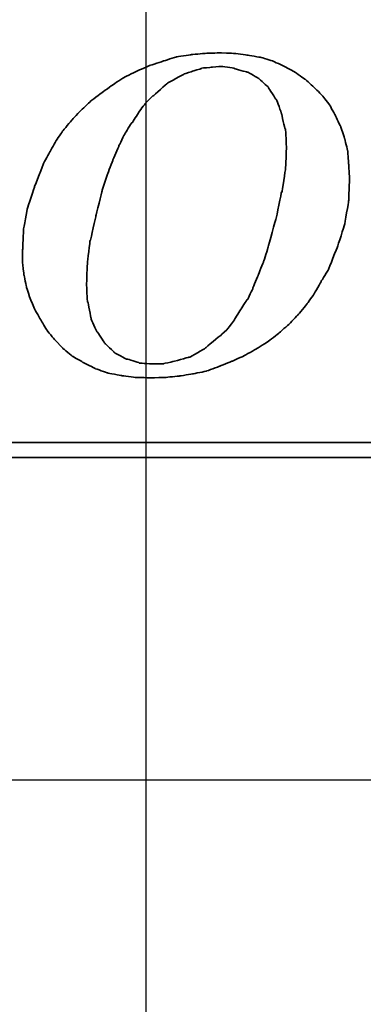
# Model space of a CAD drawing. Header units: millimetres. Extents: x -257 to 3135, y -1556 to 860.
# Tile 454 of 633: x 1335.88 to 1340.42, y -998.77 to -985.75. Entities that reach past the tile are written whole.
import ezdxf
from ezdxf.lldxf.tags import DXFTag

# ---------------------------------------------------------------- set-up
doc = ezdxf.new("R2010")
doc.units = ezdxf.units.MM
doc.layers.get('0').update_dxf_attribs({"linetype": 'CONTINUOUS'})
doc.layers.add('DIM', color=4, linetype='CONTINUOUS')
doc.layers.add('layer 1', color=7, linetype='CONTINUOUS')
tags = doc.linetypes.add('DASHED', pattern=[25.72, 12.86, -12.86]).pattern_tags.tags
tags[6:7] = [DXFTag(74, 4), DXFTag(75, 0), DXFTag(340, '0'), DXFTag(46, 0.0), DXFTag(50, 0.0), DXFTag(44, 0.0), DXFTag(45, 0.0)]
tags[4:5] = [DXFTag(74, 4), DXFTag(75, 0), DXFTag(340, '0'), DXFTag(46, 0.0), DXFTag(50, 0.0), DXFTag(44, 0.0), DXFTag(45, 0.0)]

# ---------------------------------------------------------------- blocks, each defined once
blk = doc.blocks.new('TBI MOTION logo(完整正式版)')
at = {"layer": 'layer 1', "color": 22, "lineweight": 35}
for points, knots in [([(35.79625, -6.98375), (35.79625, -6.98375), (36.23125, -7.43875), (36.23125, -7.43875), (36.23125, -7.43875), (36.23125, -7.43875), (36.75625, -7.87125), (36.75625, -7.87125), (36.75625, -7.87125), (36.75625, -7.87125), (37.33125, -8.20375), (37.33125, -8.20375), (37.33125, -8.20375), (37.33125, -8.20375), (37.95625, -8.51875), (37.95625, -8.51875), (37.95625, -8.51875), (37.95625, -8.51875), (38.62625, -8.75875), (38.62625, -8.75875), (38.62625, -8.75875), (38.62625, -8.75875), (39.37125, -8.90375), (39.37125, -8.90375), (39.37125, -8.90375), (39.37125, -8.90375), (40.14125, -8.99875), (40.14125, -8.99875), (40.14125, -8.99875), (40.14125, -8.99875), (41.02625, -9.02375), (41.02625, -9.02375), (41.02625, -9.02375), (41.02625, -9.02375), (41.74625, -8.99875), (41.74625, -8.99875), (41.74625, -8.99875), (41.74625, -8.99875), (42.46625, -8.92375), (42.46625, -8.92375), (42.46625, -8.92375), (42.46625, -8.92375), (43.21125, -8.80625), (43.21125, -8.80625), (43.21125, -8.80625), (43.21125, -8.80625), (43.93125, -8.66375), (43.93125, -8.66375), (43.93125, -8.66375), (43.93125, -8.66375), (44.62625, -8.39875), (44.62625, -8.39875), (44.62625, -8.39875), (44.62625, -8.39875), (45.29625, -8.13375), (45.29625, -8.13375), (45.29625, -8.13375), (45.29625, -8.13375), (45.94625, -7.84375), (45.94625, -7.84375), (45.94625, -7.84375), (45.94625, -7.84375), (46.61625, -7.46375), (46.61625, -7.46375), (46.61625, -7.46375), (46.61625, -7.46375), (47.24125, -7.07875), (47.24125, -7.07875), (47.24125, -7.07875), (47.24125, -7.07875), (47.81625, -6.62375), (47.81625, -6.62375), (47.81625, -6.62375), (47.81625, -6.62375), (48.36875, -6.14375), (48.36875, -6.14375), (48.36875, -6.14375), (48.36875, -6.14375), (48.84625, -5.64125), (48.84625, -5.64125), (48.84625, -5.64125), (48.84625, -5.64125), (49.32625, -5.06375), (49.32625, -5.06375), (49.32625, -5.06375), (49.32625, -5.06375), (49.71125, -4.51374), (49.71125, -4.51374), (49.71125, -4.51374), (49.71125, -4.51374), (50.09625, -3.83874), (50.09625, -3.83874), (50.09625, -3.83874), (50.09625, -3.83874), (50.48125, -3.21374), (50.48125, -3.21374), (50.48125, -3.21374), (50.48125, -3.21374), (50.96125, -1.99125), (50.96125, -1.99125), (50.96125, -1.99125), (50.96125, -1.99125), (51.34375, -0.81875), (51.34375, -0.81875), (51.34375, -0.81875), (51.34375, -0.81875), (51.56125, 0.45624), (51.56125, 0.45624), (51.56125, 0.45624), (51.56125, 0.45624), (51.60625, 1.67624), (51.60625, 1.67624), (51.60625, 1.67624), (51.60625, 1.67624), (51.56125, 2.44625), (51.56125, 2.44625), (51.56125, 2.44625), (51.56125, 2.44625), (51.51125, 3.14125), (51.51125, 3.14125), (51.51125, 3.14125), (51.51125, 3.14125), (51.34375, 3.81125), (51.34375, 3.81125), (51.34375, 3.81125), (51.34375, 3.81125), (51.15125, 4.41125), (51.15125, 4.41125), (51.15125, 4.41125), (51.15125, 4.41125), (50.86125, 5.01125), (50.86125, 5.01125), (50.86125, 5.01125), (50.86125, 5.01125), (50.55125, 5.58875), (50.55125, 5.58875), (50.55125, 5.58875), (50.55125, 5.58875), (50.16625, 6.09125), (50.16625, 6.09125), (50.16625, 6.09125), (50.16625, 6.09125), (49.71125, 6.54875), (49.71125, 6.54875), (49.71125, 6.54875), (49.71125, 6.54875), (49.23125, 6.98125), (49.23125, 6.98125), (49.23125, 6.98125), (49.23125, 6.98125), (48.67875, 7.36625), (48.67875, 7.36625), (48.67875, 7.36625), (48.67875, 7.36625), (48.10375, 7.67625), (48.10375, 7.67625), (48.10375, 7.67625), (48.10375, 7.67625), (47.48125, 7.96375), (47.48125, 7.96375), (47.48125, 7.96375), (47.48125, 7.96375), (46.85625, 8.15625), (46.85625, 8.15625), (46.85625, 8.15625), (46.85625, 8.15625), (46.13625, 8.27624), (46.13625, 8.27624), (46.13625, 8.27624), (46.13625, 8.27624), (45.39125, 8.37125), (45.39125, 8.37125), (45.39125, 8.37125), (45.39125, 8.37125), (44.62625, 8.39624), (44.62625, 8.39624), (44.62625, 8.39624), (44.62625, 8.39624), (43.83625, 8.37125), (43.83625, 8.37125), (43.83625, 8.37125), (43.83625, 8.37125), (43.09125, 8.30125), (43.09125, 8.30125), (43.09125, 8.30125), (43.09125, 8.30125), (42.32125, 8.18125), (42.32125, 8.18125), (42.32125, 8.18125), (42.32125, 8.18125), (41.62875, 7.96375), (41.62875, 7.96375), (41.62875, 7.96375), (41.62875, 7.96375), (40.90625, 7.72625), (40.90625, 7.72625), (40.90625, 7.72625), (40.90625, 7.72625), (40.23624, 7.43625), (40.23624, 7.43625), (40.23624, 7.43625), (40.23624, 7.43625), (39.54124, 7.10125), (39.54124, 7.10125), (39.54124, 7.10125), (39.54124, 7.10125), (38.91625, 6.69125), (38.91625, 6.69125), (38.91625, 6.69125), (38.91625, 6.69125), (38.31625, 6.26125), (38.31625, 6.26125), (38.31625, 6.26125), (38.31625, 6.26125), (37.69125, 5.78125), (37.69125, 5.78125), (37.69125, 5.78125), (37.69125, 5.78125), (37.18625, 5.30125), (37.18625, 5.30125), (37.18625, 5.30125), (37.18625, 5.30125), (36.70625, 4.79624), (36.70625, 4.79624), (36.70625, 4.79624), (36.70625, 4.79624), (36.23125, 4.22125), (36.23125, 4.22125), (36.23125, 4.22125), (36.23125, 4.22125), (35.87124, 3.69375), (35.87124, 3.69375), (35.87124, 3.69375), (35.87124, 3.69375), (35.53125, 3.09125), (35.53125, 3.09125), (35.53125, 3.09125), (35.53125, 3.09125), (35.19875, 2.47125), (35.19875, 2.47125), (35.19875, 2.47125), (35.19875, 2.47125), (34.71625, 1.24625), (34.71625, 1.24625), (34.71625, 1.24625), (34.71625, 1.24625), (34.33125, 0.06874), (34.33125, 0.06874), (34.33125, 0.06874), (34.33125, 0.06874), (34.11625, -1.07875), (34.11625, -1.07875), (34.11625, -1.07875), (34.11625, -1.07875), (34.07125, -2.15875), (34.07125, -2.15875), (34.07125, -2.15875), (34.07125, -2.15875), (34.07125, -2.85375), (34.07125, -2.85375), (34.07125, -2.85375), (34.07125, -2.85375), (34.14125, -3.50375), (34.14125, -3.50375), (34.14125, -3.50375), (34.14125, -3.50375), (34.28625, -4.17375), (34.28625, -4.17375), (34.28625, -4.17375), (34.28625, -4.17375), (34.47625, -4.77624), (34.47625, -4.77624), (34.47625, -4.77624), (34.47625, -4.77624), (34.71625, -5.32625), (34.71625, -5.32625), (34.71625, -5.32625), (34.71625, -5.32625), (35.05375, -5.92875), (35.05375, -5.92875), (35.05375, -5.92875), (35.05375, -5.92875), (35.36375, -6.45375), (35.36375, -6.45375), (35.36375, -6.45375), (35.36375, -6.45375), (35.79625, -6.98375), (35.79625, -6.98375)], [0, 0, 0, 0, 0.01388889, 0.01388889, 0.01388889, 0.0138889, 0.02777778, 0.02777778, 0.02777778, 0.02777779, 0.04166667, 0.04166667, 0.04166667, 0.04166668, 0.05555556, 0.05555556, 0.05555556, 0.05555557, 0.06944444, 0.06944444, 0.06944444, 0.06944445, 0.08333333, 0.08333333, 0.08333333, 0.08333334, 0.09722222, 0.09722222, 0.09722222, 0.09722223, 0.11111111, 0.11111111, 0.11111111, 0.11111112, 0.125, 0.125, 0.125, 0.12500001, 0.13888889, 0.13888889, 0.13888889, 0.1388889, 0.15277778, 0.15277778, 0.15277778, 0.15277779, 0.16666667, 0.16666667, 0.16666667, 0.16666668, 0.18055556, 0.18055556, 0.18055556, 0.18055557, 0.19444444, 0.19444444, 0.19444444, 0.19444445, 0.20833333, 0.20833333, 0.20833333, 0.20833334, 0.22222222, 0.22222222, 0.22222222, 0.22222223, 0.23611111, 0.23611111, 0.23611111, 0.23611112, 0.25, 0.25, 0.25, 0.25000001, 0.26388889, 0.26388889, 0.26388889, 0.2638889, 0.27777778, 0.27777778, 0.27777778, 0.27777779, 0.29166667, 0.29166667, 0.29166667, 0.29166668, 0.30555556, 0.30555556, 0.30555556, 0.30555557, 0.31944444, 0.31944444, 0.31944444, 0.31944445, 0.33333333, 0.33333333, 0.33333333, 0.33333334, 0.34722222, 0.34722222, 0.34722222, 0.34722223, 0.36111111, 0.36111111, 0.36111111, 0.36111112, 0.375, 0.375, 0.375, 0.37500001, 0.38888889, 0.38888889, 0.38888889, 0.3888889, 0.40277778, 0.40277778, 0.40277778, 0.40277779, 0.41666667, 0.41666667, 0.41666667, 0.41666668, 0.43055556, 0.43055556, 0.43055556, 0.43055557, 0.44444444, 0.44444444, 0.44444444, 0.44444445, 0.45833333, 0.45833333, 0.45833333, 0.45833334, 0.47222222, 0.47222222, 0.47222222, 0.47222223, 0.48611111, 0.48611111, 0.48611111, 0.48611112, 0.5, 0.5, 0.5, 0.50000001, 0.51388889, 0.51388889, 0.51388889, 0.5138889, 0.52777778, 0.52777778, 0.52777778, 0.52777779, 0.54166667, 0.54166667, 0.54166667, 0.54166668, 0.55555556, 0.55555556, 0.55555556, 0.55555557, 0.56944444, 0.56944444, 0.56944444, 0.56944445, 0.58333333, 0.58333333, 0.58333333, 0.58333334, 0.59722222, 0.59722222, 0.59722222, 0.59722223, 0.61111111, 0.61111111, 0.61111111, 0.61111112, 0.625, 0.625, 0.625, 0.62500001, 0.63888889, 0.63888889, 0.63888889, 0.6388889, 0.65277778, 0.65277778, 0.65277778, 0.65277779, 0.66666667, 0.66666667, 0.66666667, 0.66666668, 0.68055556, 0.68055556, 0.68055556, 0.68055557, 0.69444444, 0.69444444, 0.69444444, 0.69444445, 0.70833333, 0.70833333, 0.70833333, 0.70833334, 0.72222222, 0.72222222, 0.72222222, 0.72222223, 0.73611111, 0.73611111, 0.73611111, 0.73611112, 0.75, 0.75, 0.75, 0.75000001, 0.76388889, 0.76388889, 0.76388889, 0.7638889, 0.77777778, 0.77777778, 0.77777778, 0.77777779, 0.79166667, 0.79166667, 0.79166667, 0.79166668, 0.80555556, 0.80555556, 0.80555556, 0.80555557, 0.81944444, 0.81944444, 0.81944444, 0.81944445, 0.83333333, 0.83333333, 0.83333333, 0.83333334, 0.84722222, 0.84722222, 0.84722222, 0.84722223, 0.86111111, 0.86111111, 0.86111111, 0.86111112, 0.875, 0.875, 0.875, 0.87500001, 0.88888889, 0.88888889, 0.88888889, 0.8888889, 0.90277778, 0.90277778, 0.90277778, 0.90277779, 0.91666667, 0.91666667, 0.91666667, 0.91666668, 0.93055556, 0.93055556, 0.93055556, 0.93055557, 0.94444444, 0.94444444, 0.94444444, 0.94444445, 0.95833333, 0.95833333, 0.95833333, 0.95833334, 0.97222222, 0.97222222, 0.97222222, 0.97222223, 0.98611111, 0.98611111, 0.98611111, 0.98611112, 1, 1, 1, 1]), ([(38.33875, 1.03124), (38.33875, 1.03124), (38.62625, 1.89625), (38.62625, 1.89625), (38.62625, 1.89625), (38.62625, 1.89625), (38.91625, 2.66375), (38.91625, 2.66375), (38.91625, 2.66375), (38.91625, 2.66375), (39.22625, 3.38125), (39.22625, 3.38125), (39.22625, 3.38125), (39.22625, 3.38125), (39.22625, 3.40624), (39.22625, 3.40624), (39.22625, 3.40624), (39.22625, 3.40624), (39.56124, 4.07624), (39.56124, 4.07624), (39.56124, 4.07624), (39.56124, 4.07624), (39.92125, 4.65125), (39.92125, 4.65125), (39.92125, 4.65125), (39.92125, 4.65125), (39.94625, 4.65125), (39.94625, 4.65125), (39.94625, 4.65125), (39.94625, 4.65125), (40.28125, 5.17875), (40.28125, 5.17875), (40.28125, 5.17875), (40.28125, 5.17875), (40.28125, 5.20375), (40.28125, 5.20375), (40.28125, 5.20375), (40.28125, 5.20375), (40.66875, 5.68625), (40.66875, 5.68625), (40.66875, 5.68625), (40.66875, 5.68625), (40.66875, 5.70625), (40.66875, 5.70625), (40.66875, 5.70625), (40.66875, 5.70625), (41.05124, 6.09125), (41.05124, 6.09125), (41.05124, 6.09125), (41.05124, 6.09125), (41.07625, 6.09125), (41.07625, 6.09125), (41.07625, 6.09125), (41.07625, 6.09125), (41.84125, 6.76625), (41.84125, 6.76625), (41.84125, 6.76625), (41.84125, 6.76625), (41.86625, 6.78625), (41.86625, 6.78625), (41.86625, 6.78625), (41.86625, 6.78625), (42.73125, 7.26624), (42.73125, 7.26624), (42.73125, 7.26624), (42.73125, 7.26624), (42.75625, 7.26624), (42.75625, 7.26624), (42.75625, 7.26624), (42.75625, 7.26624), (43.18625, 7.41125), (43.18625, 7.41125), (43.18625, 7.41125), (43.18625, 7.41125), (43.64125, 7.55625), (43.64125, 7.55625), (43.64125, 7.55625), (43.64125, 7.55625), (43.66625, 7.55625), (43.66625, 7.55625), (43.66625, 7.55625), (43.66625, 7.55625), (43.69125, 7.58124), (43.69125, 7.58124), (43.69125, 7.58124), (43.69125, 7.58124), (44.19125, 7.62625), (44.19125, 7.62625), (44.19125, 7.62625), (44.19125, 7.62625), (44.67125, 7.67625), (44.67125, 7.67625), (44.67125, 7.67625), (44.67125, 7.67625), (44.69625, 7.67625), (44.69625, 7.67625), (44.69625, 7.67625), (44.69625, 7.67625), (45.41875, 7.58124), (45.41875, 7.58124), (45.41875, 7.58124), (45.41875, 7.58124), (45.44125, 7.55625), (45.44125, 7.55625), (45.44125, 7.55625), (45.44125, 7.55625), (46.11125, 7.36625), (46.11125, 7.36625), (46.11125, 7.36625), (46.11125, 7.36625), (46.13625, 7.36625), (46.13625, 7.36625), (46.13625, 7.36625), (46.13625, 7.36625), (46.15875, 7.36625), (46.15875, 7.36625), (46.15875, 7.36625), (46.15875, 7.36625), (46.73625, 7.02624), (46.73625, 7.02624), (46.73625, 7.02624), (46.73625, 7.02624), (46.76125, 7.00624), (46.76125, 7.00624), (46.76125, 7.00624), (46.76125, 7.00624), (47.24125, 6.57124), (47.24125, 6.57124), (47.24125, 6.57124), (47.24125, 6.57124), (47.26625, 6.54875), (47.26625, 6.54875), (47.26625, 6.54875), (47.26625, 6.54875), (47.26625, 6.52375), (47.26625, 6.52375), (47.26625, 6.52375), (47.26625, 6.52375), (47.67375, 5.89875), (47.67375, 5.89875), (47.67375, 5.89875), (47.67375, 5.89875), (47.69625, 5.89875), (47.69625, 5.89875), (47.69625, 5.89875), (47.69625, 5.89875), (47.69625, 5.87625), (47.69625, 5.87625), (47.69625, 5.87625), (47.69625, 5.87625), (47.96125, 5.15625), (47.96125, 5.15625), (47.96125, 5.15625), (47.96125, 5.15625), (47.96125, 5.13125), (47.96125, 5.13125), (47.96125, 5.13125), (47.96125, 5.13125), (48.15125, 4.31875), (48.15125, 4.31875), (48.15125, 4.31875), (48.15125, 4.31875), (48.17625, 4.31875), (48.17625, 4.31875), (48.17625, 4.31875), (48.17625, 4.31875), (48.17625, 4.29125), (48.17625, 4.29125), (48.17625, 4.29125), (48.17625, 4.29125), (48.22625, 3.33125), (48.22625, 3.33125), (48.22625, 3.33125), (48.22625, 3.33125), (48.22625, 3.30875), (48.22625, 3.30875), (48.22625, 3.30875), (48.22625, 3.30875), (48.17625, 2.20624), (48.17625, 2.20624), (48.17625, 2.20624), (48.17625, 2.20624), (48.17625, 2.18124), (48.17625, 2.18124), (48.17625, 2.18124), (48.17625, 2.18124), (47.98375, 0.93624), (47.98375, 0.93624), (47.98375, 0.93624), (47.98375, 0.93624), (47.96125, 0.93624), (47.96125, 0.93624), (47.96125, 0.93624), (47.96125, 0.93624), (47.67375, -0.45874), (47.67375, -0.45874), (47.67375, -0.45874), (47.67375, -0.45874), (47.24125, -1.99125), (47.24125, -1.99125), (47.24125, -1.99125), (47.24125, -1.99125), (47.24125, -2.01874), (47.24125, -2.01874), (47.24125, -2.01874), (47.24125, -2.01874), (47.00125, -2.78375), (47.00125, -2.78375), (47.00125, -2.78375), (47.00125, -2.78375), (46.71125, -3.50375), (46.71125, -3.50375), (46.71125, -3.50375), (46.71125, -3.50375), (46.42625, -4.19875), (46.42625, -4.19875), (46.42625, -4.19875), (46.42625, -4.19875), (46.42625, -4.22375), (46.42625, -4.22375), (46.42625, -4.22375), (46.42625, -4.22375), (46.13625, -4.82374), (46.13625, -4.82374), (46.13625, -4.82374), (46.13625, -4.82374), (46.11125, -4.82374), (46.11125, -4.82374), (46.11125, -4.82374), (46.11125, -4.82374), (45.77625, -5.35125), (45.77625, -5.35125), (45.77625, -5.35125), (45.77625, -5.35125), (45.44125, -5.87875), (45.44125, -5.87875), (45.44125, -5.87875), (45.44125, -5.87875), (45.44125, -5.90375), (45.44125, -5.90375), (45.44125, -5.90375), (45.44125, -5.90375), (45.10625, -6.35875), (45.10625, -6.35875), (45.10625, -6.35875), (45.10625, -6.35875), (45.08125, -6.38375), (45.08125, -6.38375), (45.08125, -6.38375), (45.08125, -6.38375), (44.69625, -6.74375), (44.69625, -6.74375), (44.69625, -6.74375), (44.69625, -6.74375), (43.88375, -7.41625), (43.88375, -7.41625), (43.88375, -7.41625), (43.88375, -7.41625), (43.85625, -7.43875), (43.85625, -7.43875), (43.85625, -7.43875), (43.85625, -7.43875), (43.04125, -7.91875), (43.04125, -7.91875), (43.04125, -7.91875), (43.04125, -7.91875), (43.01625, -7.91875), (43.01625, -7.91875), (43.01625, -7.91875), (43.01625, -7.91875), (42.99625, -7.91875), (42.99625, -7.91875), (42.99625, -7.91875), (42.99625, -7.91875), (42.08125, -8.15875), (42.08125, -8.15875), (42.08125, -8.15875), (42.08125, -8.15875), (41.65125, -8.25625), (41.65125, -8.25625), (41.65125, -8.25625), (41.65125, -8.25625), (41.62875, -8.27875), (41.62875, -8.27875), (41.62875, -8.27875), (41.62875, -8.27875), (41.60125, -8.27875), (41.60125, -8.27875), (41.60125, -8.27875), (41.60125, -8.27875), (41.12125, -8.27875), (41.12125, -8.27875), (41.12125, -8.27875), (41.12125, -8.27875), (40.35624, -8.23125), (40.35624, -8.23125), (40.35624, -8.23125), (40.35624, -8.23125), (40.33125, -8.23125), (40.33125, -8.23125), (40.33125, -8.23125), (40.33125, -8.23125), (40.30625, -8.20375), (40.30625, -8.20375), (40.30625, -8.20375), (40.30625, -8.20375), (39.68375, -8.01375), (39.68375, -8.01375), (39.68375, -8.01375), (39.68375, -8.01375), (39.66124, -8.01375), (39.66124, -8.01375), (39.66124, -8.01375), (39.66124, -8.01375), (39.63625, -8.01375), (39.63625, -8.01375), (39.63625, -8.01375), (39.63625, -8.01375), (39.01125, -7.67875), (39.01125, -7.67875), (39.01125, -7.67875), (39.01125, -7.67875), (38.98875, -7.65375), (38.98875, -7.65375), (38.98875, -7.65375), (38.98875, -7.65375), (38.48625, -7.17375), (38.48625, -7.17375), (38.48625, -7.17375), (38.48625, -7.17375), (38.45875, -7.14875), (38.45875, -7.14875), (38.45875, -7.14875), (38.45875, -7.14875), (38.45875, -7.12875), (38.45875, -7.12875), (38.45875, -7.12875), (38.45875, -7.12875), (38.07625, -6.54875), (38.07625, -6.54875), (38.07625, -6.54875), (38.07625, -6.54875), (38.05125, -6.54875), (38.05125, -6.54875), (38.05125, -6.54875), (38.05125, -6.54875), (38.05125, -6.52875), (38.05125, -6.52875), (38.05125, -6.52875), (38.05125, -6.52875), (37.74125, -5.85375), (37.74125, -5.85375), (37.74125, -5.85375), (37.74125, -5.85375), (37.74125, -5.82875), (37.74125, -5.82875), (37.74125, -5.82875), (37.74125, -5.82875), (37.57375, -4.96875), (37.57375, -4.96875), (37.57375, -4.96875), (37.57375, -4.96875), (37.54625, -4.94375), (37.54625, -4.94375), (37.54625, -4.94375), (37.54625, -4.94375), (37.50125, -4.03375), (37.50125, -4.03375), (37.50125, -4.03375), (37.50125, -4.03375), (37.50125, -4.00875), (37.50125, -4.00875), (37.50125, -4.00875), (37.50125, -4.00875), (37.54625, -2.85375), (37.54625, -2.85375), (37.54625, -2.85375), (37.54625, -2.85375), (37.69125, -1.65875), (37.69125, -1.65875), (37.69125, -1.65875), (37.69125, -1.65875), (37.71624, -1.63375), (37.71624, -1.63375), (37.71624, -1.63375), (37.71624, -1.63375), (38.00375, -0.33875), (38.00375, -0.33875), (38.00375, -0.33875), (38.00375, -0.33875), (38.33875, 1.00624), (38.33875, 1.00624), (38.33875, 1.00624), (38.33875, 1.00624), (38.33875, 1.03124), (38.33875, 1.03124)], [0, 0, 0, 0, 0.01010101, 0.01010101, 0.01010101, 0.01010102, 0.02020202, 0.02020202, 0.02020202, 0.02020203, 0.03030303, 0.03030303, 0.03030303, 0.03030304, 0.04040404, 0.04040404, 0.04040404, 0.04040405, 0.05050505, 0.05050505, 0.05050505, 0.05050506, 0.06060606, 0.06060606, 0.06060606, 0.06060607, 0.07070707, 0.07070707, 0.07070707, 0.07070708, 0.08080808, 0.08080808, 0.08080808, 0.08080809, 0.09090909, 0.09090909, 0.09090909, 0.0909091, 0.1010101, 0.1010101, 0.1010101, 0.10101011, 0.11111111, 0.11111111, 0.11111111, 0.11111112, 0.12121212, 0.12121212, 0.12121212, 0.12121213, 0.13131313, 0.13131313, 0.13131313, 0.13131314, 0.14141414, 0.14141414, 0.14141414, 0.14141415, 0.15151515, 0.15151515, 0.15151515, 0.15151516, 0.16161616, 0.16161616, 0.16161616, 0.16161617, 0.17171717, 0.17171717, 0.17171717, 0.17171718, 0.18181818, 0.18181818, 0.18181818, 0.18181819, 0.19191919, 0.19191919, 0.19191919, 0.1919192, 0.2020202, 0.2020202, 0.2020202, 0.20202021, 0.21212121, 0.21212121, 0.21212121, 0.21212122, 0.22222222, 0.22222222, 0.22222222, 0.22222223, 0.23232323, 0.23232323, 0.23232323, 0.23232324, 0.24242424, 0.24242424, 0.24242424, 0.24242425, 0.25252525, 0.25252525, 0.25252525, 0.25252526, 0.26262626, 0.26262626, 0.26262626, 0.26262627, 0.27272727, 0.27272727, 0.27272727, 0.27272728, 0.28282828, 0.28282828, 0.28282828, 0.28282829, 0.29292929, 0.29292929, 0.29292929, 0.2929293, 0.3030303, 0.3030303, 0.3030303, 0.30303031, 0.31313131, 0.31313131, 0.31313131, 0.31313132, 0.32323232, 0.32323232, 0.32323232, 0.32323233, 0.33333333, 0.33333333, 0.33333333, 0.33333334, 0.34343434, 0.34343434, 0.34343434, 0.34343435, 0.35353535, 0.35353535, 0.35353535, 0.35353536, 0.36363636, 0.36363636, 0.36363636, 0.36363637, 0.37373737, 0.37373737, 0.37373737, 0.37373738, 0.38383838, 0.38383838, 0.38383838, 0.38383839, 0.39393939, 0.39393939, 0.39393939, 0.3939394, 0.4040404, 0.4040404, 0.4040404, 0.40404041, 0.41414141, 0.41414141, 0.41414141, 0.41414142, 0.42424242, 0.42424242, 0.42424242, 0.42424243, 0.43434343, 0.43434343, 0.43434343, 0.43434344, 0.44444444, 0.44444444, 0.44444444, 0.44444445, 0.45454545, 0.45454545, 0.45454545, 0.45454546, 0.46464646, 0.46464646, 0.46464646, 0.46464647, 0.47474747, 0.47474747, 0.47474747, 0.47474748, 0.48484848, 0.48484848, 0.48484848, 0.48484849, 0.49494949, 0.49494949, 0.49494949, 0.4949495, 0.50505051, 0.50505051, 0.50505051, 0.50505052, 0.51515152, 0.51515152, 0.51515152, 0.51515153, 0.52525253, 0.52525253, 0.52525253, 0.52525254, 0.53535354, 0.53535354, 0.53535354, 0.53535355, 0.54545455, 0.54545455, 0.54545455, 0.54545456, 0.55555556, 0.55555556, 0.55555556, 0.55555557, 0.56565657, 0.56565657, 0.56565657, 0.56565658, 0.57575758, 0.57575758, 0.57575758, 0.57575759, 0.58585859, 0.58585859, 0.58585859, 0.5858586, 0.5959596, 0.5959596, 0.5959596, 0.59595961, 0.60606061, 0.60606061, 0.60606061, 0.60606062, 0.61616162, 0.61616162, 0.61616162, 0.61616163, 0.62626263, 0.62626263, 0.62626263, 0.62626264, 0.63636364, 0.63636364, 0.63636364, 0.63636365, 0.64646465, 0.64646465, 0.64646465, 0.64646466, 0.65656566, 0.65656566, 0.65656566, 0.65656567, 0.66666667, 0.66666667, 0.66666667, 0.66666668, 0.67676768, 0.67676768, 0.67676768, 0.67676769, 0.68686869, 0.68686869, 0.68686869, 0.6868687, 0.6969697, 0.6969697, 0.6969697, 0.69696971, 0.70707071, 0.70707071, 0.70707071, 0.70707072, 0.71717172, 0.71717172, 0.71717172, 0.71717173, 0.72727273, 0.72727273, 0.72727273, 0.72727274, 0.73737374, 0.73737374, 0.73737374, 0.73737375, 0.74747475, 0.74747475, 0.74747475, 0.74747476, 0.75757576, 0.75757576, 0.75757576, 0.75757577, 0.76767677, 0.76767677, 0.76767677, 0.76767678, 0.77777778, 0.77777778, 0.77777778, 0.77777779, 0.78787879, 0.78787879, 0.78787879, 0.7878788, 0.7979798, 0.7979798, 0.7979798, 0.79797981, 0.80808081, 0.80808081, 0.80808081, 0.80808082, 0.81818182, 0.81818182, 0.81818182, 0.81818183, 0.82828283, 0.82828283, 0.82828283, 0.82828284, 0.83838384, 0.83838384, 0.83838384, 0.83838385, 0.84848485, 0.84848485, 0.84848485, 0.84848486, 0.85858586, 0.85858586, 0.85858586, 0.85858587, 0.86868687, 0.86868687, 0.86868687, 0.86868688, 0.87878788, 0.87878788, 0.87878788, 0.87878789, 0.88888889, 0.88888889, 0.88888889, 0.8888889, 0.8989899, 0.8989899, 0.8989899, 0.89898991, 0.90909091, 0.90909091, 0.90909091, 0.90909092, 0.91919192, 0.91919192, 0.91919192, 0.91919193, 0.92929293, 0.92929293, 0.92929293, 0.92929294, 0.93939394, 0.93939394, 0.93939394, 0.93939395, 0.94949495, 0.94949495, 0.94949495, 0.94949496, 0.95959596, 0.95959596, 0.95959596, 0.95959597, 0.96969697, 0.96969697, 0.96969697, 0.96969698, 0.97979798, 0.97979798, 0.97979798, 0.97979799, 0.98989899, 0.98989899, 0.98989899, 0.989899, 1, 1, 1, 1]), ([(75.90875, -9.47875), (75.90875, -9.47875), (75.90875, -12.28625), (75.90875, -12.28625), (75.90875, -12.28625), (75.90875, -12.28625), (75.90875, -12.47875), (75.90875, -12.47875), (75.90875, -12.47875), (75.90875, -12.47875), (75.71625, -12.47875), (75.71625, -12.47875), (75.71625, -12.47875), (75.71625, -12.47875), (-88.32875, -12.47875), (-88.32875, -12.47875), (-88.32875, -12.47875), (-88.32875, -12.47875), (-88.32875, -13.29375), (-88.32875, -13.29375), (-88.32875, -13.29375), (-88.32875, -13.29375), (82.89125, -13.29375), (82.89125, -13.29375), (82.89125, -13.29375), (82.89125, -13.29375), (75.90875, -9.47875), (75.90875, -9.47875)], [0, 0, 0, 0, 0.14285714, 0.14285714, 0.14285714, 0.14285715, 0.28571429, 0.28571429, 0.28571429, 0.2857143, 0.42857143, 0.42857143, 0.42857143, 0.42857144, 0.57142857, 0.57142857, 0.57142857, 0.57142858, 0.71428571, 0.71428571, 0.71428571, 0.71428572, 0.85714286, 0.85714286, 0.85714286, 0.85714287, 1, 1, 1, 1])]:
    blk.add_open_spline(points, degree=3, knots=knots, dxfattribs=at)

msp = doc.modelspace()

# ---------------------------------------------------------------- linework, layer by layer
msp.add_line((1337.553, -1006.924), (1337.553, -947.038))
at = {"linetype": 'DASHED', "ltscale": 0.3}
msp.add_line((1636.001, -995.807), (1236.001, -995.807), dxfattribs=at)

# ---------------------------------------------------------------- block references
at = {"layer": 'DIM', "color": 7, "xscale": 0.246592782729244, "yscale": 0.246592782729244, "zscale": 0.246592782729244}
msp.add_blockref('TBI MOTION logo(完整正式版)', (1327.516, -988.263), dxfattribs=at)

doc.saveas('drawing.dxf')
